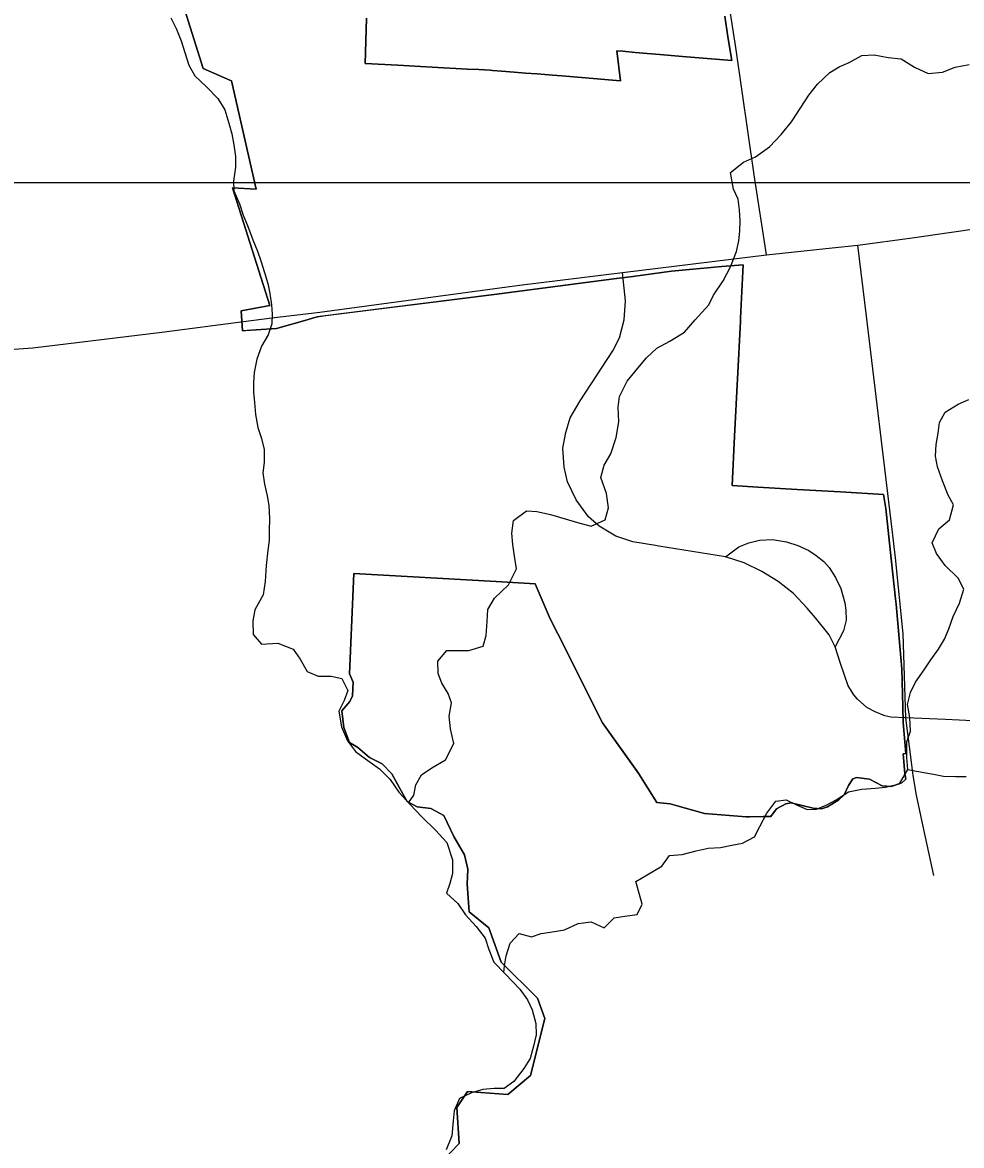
# Model space of a CAD drawing. Extents: x 114604 to 551442, y 316898 to 567001.
# Drawn here: x 248466 to 253389, y 425389 to 431276 of the extents above; entities that cross this region are included whole.
import ezdxf

# ---------------------------------------------------------------- set-up
doc = ezdxf.new("R2010")
doc.units = 0
for name, color, linetype in [('GE_P_Alignment_100_Cardinal_Points', 7, 'Continuous'), ('GE_P_Alignment_100_Stations', 7, 'Continuous'), ('GE_P_Alignment_500_Bearings', 7, 'Continuous'), ('PM_P_Cells', 7, 'Continuous')]:
    doc.layers.add(name, color=color, linetype=linetype)

msp = doc.modelspace()

# ---------------------------------------------------------------- linework, layer by layer
at = {"layer": 'GE_P_Alignment_100_Cardinal_Points'}
msp.add_line((253243.9, 426805), (253191.6, 427046.5), dxfattribs=at)
for points in [[(253191.6, 427046.5), (253153, 427225.2), (253135.3, 427328.1), (253126.3, 427399), (253097.6, 427630.4), (253082.6, 428071.4), (253042.5, 428470), (253024.8, 428618.8), (252891.4, 429736.4), (252844.9, 430109.5)], [(251784.2, 428533.9), (251666, 428553.3), (251577.2, 428583.5), (251489.7, 428635.5), (251433.6, 428685), (251367.9, 428774.5), (251324, 428867.8), (251305.5, 428944.7), (251299.4, 429044.9), (251314.9, 429127.4), (251337.7, 429202.8), (251390, 429292.8), (251561.5, 429555.5), (251596, 429623.8), (251620.2, 429717.7), (251627.5, 429816.9), (251612.2, 429965.6)], [(252152.1, 428475.7), (252222.3, 428528), (252273, 428548.1), (252330.3, 428562.7), (252398.1, 428566), (252471.6, 428554.3), (252531.1, 428534.9), (252588.7, 428509), (252627.5, 428482.9), (252667.2, 428450.3), (252694.8, 428419.4), (252728.1, 428366), (252756.8, 428309.7), (252777.1, 428233.6), (252782.1, 428195), (252783.4, 428142.3), (252770.6, 428087.6), (252727, 428002.6)], [(253097.6, 427630.4), (253018.7, 427634.7), (252986.6, 427642), (252936.5, 427663.3), (252893.1, 427685.5), (252843.8, 427728.5), (252824.8, 427751.9), (252794.4, 427798.7), (252754.9, 427916.2), (252727, 428002.6), (252694.2, 428066.1), (252623.2, 428156.2), (252579.6, 428206.7), (252507.5, 428283.4), (252427, 428345.9), (252341.9, 428399), (252249.3, 428444.4), (252152.1, 428475.7), (251801.9, 428531), (251784.2, 428533.9)], [(253617.6, 427607.5), (253377.2, 427619.1), (253305.4, 427621.9), (253097.6, 427630.4)]]:
    msp.add_lwpolyline(points, dxfattribs=at)
at = {"layer": 'GE_P_Alignment_100_Stations'}
for points in [[(250662.1, 425303.6), (250754.4, 425399.3), (250743, 425589.2), (250799.5, 425671.7), (250820.9, 425670.1), (251009.6, 425656.2), (251128.9, 425757), (251203.7, 426054.6), (251165.9, 426162.3), (250974.6, 426351), (250910.2, 426530.5), (250807.6, 426614.8), (250804.6, 426662.4), (250797.5, 426759.1), (250800.7, 426837.4), (250783, 426913.6), (250726.8, 427009.2), (250675.4, 427119.5), (250606.8, 427155.9), (250534.2, 427164.9), (250482.1, 427191.9), (250461.7, 427229.2), (250402.1, 427338.3), (250352, 427389.2), (250284.3, 427422.7), (250223.4, 427474.8), (250180.2, 427502.4), (250150.1, 427580.1), (250140.5, 427667.6), (250182.8, 427717.5), (250195.7, 427746.3), (250199.5, 427818.5), (250180.9, 427861), (250203.5, 428387.6), (250950, 428345.1), (251153.6, 428333.5), (251232.4, 428150.1), (251272.5, 428072.2), (251505.8, 427604.7), (251695.6, 427340.3), (251697.7, 427337.3), (251791.3, 427187.3), (251862.2, 427180.9), (251886.2, 427174), (252041.3, 427129.2), (252259.2, 427112.8), (252276.3, 427113), (252348.9, 427113.8), (252386.1, 427114.3), (252389.3, 427114.3), (252419.7, 427154.1), (252467.5, 427179.9), (252496.6, 427185.7), (252611.2, 427158.5), (252654.5, 427153.8), (252686.7, 427164.4), (252745.7, 427201.7), (252774.5, 427226.9), (252795.9, 427276), (252819.5, 427311.5), (252839.2, 427317.8), (252905.9, 427309.4), (252973.5, 427273.9), (253020.5, 427270.8), (253075.5, 427290.3), (253097.4, 427308.9), (253092.4, 427339.7), (253082.7, 427442.3), (253097.6, 427443.7), (253082.2, 427606.6), (253080.4, 427688.2), (253076.5, 427888.4), (253071.3, 427946.7), (253062.3, 428047), (253046.1, 428227.5), (253043.2, 428254.4), (253020.3, 428465.3), (252991.8, 428727.6), (252980.7, 428801.9), (252754.4, 428815.3), (252526.7, 428828.8), (252320.3, 428841), (252186, 428848.9), (252199, 429106.8), (252229.5, 429709.1), (252230.4, 429726.5), (252244.3, 430005.5), (252133.1, 429996.4), (251868.5, 429972.6), (251665.7, 429945.1), (251566.5, 429932.3), (250939.1, 429849.5), (250011.4, 429733.7), (249933.2, 429709.8), (249797.8, 429672.7), (249691.5, 429664.2), (249619.8, 429659.5), (249612.7, 429765.1), (249762.2, 429791.9), (249565.9, 430409.9), (249690.1, 430402.6), (249562.1, 430969.3), (249553.2, 430973.2), (249412.5, 431035.4), (249307.1, 431374.1)], [(249307.1, 431374.1), (249412.5, 431035.4), (249553.2, 430973.2), (249562.1, 430969.3), (249690.1, 430402.6), (249565.9, 430409.9), (249762.2, 429791.9), (249612.7, 429765.1), (249619.8, 429659.5), (249635.3, 429661.1), (249691.5, 429664.2), (249797.8, 429672.7), (249933.2, 429709.8), (250011.4, 429733.7), (250055.8, 429740.2), (250939.1, 429849.5), (251566.5, 429932.3), (251665.7, 429945.1), (251868.5, 429972.6), (252133.1, 429996.4), (252244.3, 430005.5), (252230.4, 429726.5), (252229.5, 429709.1), (252199, 429106.8), (252186, 428848.9), (252320.3, 428841), (252526.7, 428828.8), (252754.4, 428815.3), (252980.7, 428801.9), (252991.8, 428727.6), (253020.3, 428465.3), (253043.2, 428254.4), (253046.1, 428227.5), (253062.3, 428047), (253071.3, 427946.7), (253076.5, 427888.4), (253080.4, 427688.2), (253082.2, 427606.6), (253097.6, 427443.7), (253082.7, 427442.3), (253092.4, 427339.7), (253097.4, 427308.9), (253075.5, 427290.3), (253020.5, 427270.8), (252973.5, 427273.9), (252905.9, 427309.4), (252839.2, 427317.8), (252819.5, 427311.5), (252795.9, 427276), (252774.5, 427226.9), (252745.7, 427201.7), (252686.7, 427164.4), (252654.5, 427153.8), (252611.2, 427158.5), (252496.6, 427185.7), (252467.5, 427179.9), (252419.7, 427154.1), (252389.3, 427114.3), (252386.1, 427114.3), (252348.9, 427113.8), (252276.3, 427113), (252259.2, 427112.8), (252041.3, 427129.2), (251886.2, 427174), (251862.2, 427180.9), (251791.3, 427187.3), (251697.7, 427337.3), (251505.8, 427604.7), (251272.5, 428072.2), (251232.4, 428150.1), (251153.6, 428333.5), (250950, 428345.1), (250203.5, 428387.6), (250180.9, 427861), (250199.5, 427818.5), (250195.7, 427746.3), (250182.8, 427717.5), (250140.5, 427667.6), (250150.1, 427580.1), (250180.2, 427502.4), (250223.4, 427474.8), (250284.3, 427422.7), (250352, 427389.2), (250402.1, 427338.3), (250461.7, 427229.2), (250482.1, 427191.9), (250534.2, 427164.9), (250606.8, 427155.9), (250675.4, 427119.5), (250726.8, 427009.2), (250783, 426913.6), (250800.7, 426837.4), (250797.5, 426759.1), (250804.6, 426662.4), (250807.6, 426614.8), (250910.2, 426530.5), (250974.6, 426351), (251165.9, 426162.3), (251203.7, 426054.6), (251128.9, 425757), (251009.6, 425656.2), (250820.9, 425670.1), (250799.5, 425671.7), (250743, 425589.2), (250754.4, 425399.3), (250662.1, 425303.6)], [(250269.8, 431298.7), (250267, 431236.7), (250262.4, 431061.2), (250433.2, 431051.9), (250493.1, 431048.7), (250553.1, 431045.4), (250613, 431042.1), (250672.9, 431038.9), (250737.8, 431035.3), (250797.7, 431032.1), (250857.6, 431028.8), (250917.6, 431025.5), (250930.6, 431024.8), (250977.7, 431021.1), (251043.9, 431015.8), (251103.7, 431011.1), (251163.6, 431006.3), (251244, 430999.9), (251294.2, 430995.9), (251479.2, 430980.7), (251538.5, 430975.8), (251600.7, 430970.7), (251581.3, 431127.5), (251613.8, 431124.8), (251677.5, 431119.4), (251741.7, 431114), (251806.5, 431108.5), (251866.4, 431103.5), (251925.7, 431098.5), (251990.4, 431093), (252055.1, 431087.6), (252184.7, 431076.7), (252164.6, 431201.4), (252148.4, 431309)], [(252148.4, 431309), (252164.6, 431201.4), (252184.7, 431076.7), (252055.1, 431087.6), (251990.4, 431093), (251925.7, 431098.5), (251866.4, 431103.5), (251806.5, 431108.5), (251741.7, 431114), (251677.5, 431119.4), (251613.8, 431124.8), (251581.3, 431127.5), (251600.7, 430970.7), (251538.5, 430975.8), (251479.2, 430980.7), (251294.2, 430995.9), (251244, 430999.9), (251163.6, 431006.3), (251103.7, 431011.1), (251043.9, 431015.8), (250977.7, 431021.1), (250930.6, 431024.8), (250917.6, 431025.5), (250857.6, 431028.8), (250797.7, 431032.1), (250737.8, 431035.3), (250672.9, 431038.9), (250613, 431042.1), (250553.1, 431045.4), (250493.1, 431048.7), (250433.2, 431051.9), (250262.4, 431061.2), (250267, 431236.7), (250269.8, 431298.7)]]:
    msp.add_lwpolyline(points, dxfattribs=at)
at = {"layer": 'GE_P_Alignment_500_Bearings'}
msp.add_lwpolyline([(184305.2, 516815.5), (260150, 516815.5), (260150, 430435.7), (184305.2, 430435.7)], close=True, dxfattribs=at)
for points in [[(252366.8, 430058.5), (252302.6, 430478.2), (252205.1, 431145.4), (252037.6, 432222.4), (251936.6, 432861.5), (251881.1, 433210.9), (251830.3, 433591.6)], [(252844.9, 430109.5), (253130.9, 430147.6), (254026.4, 430277.1), (255117.4, 430471), (255237.2, 430499.2), (255457.8, 430571.2), (255761.7, 430678.5), (255890.5, 430725.4), (256381.7, 430911.8)], [(249772.3, 429727.3), (250025.2, 429758.3), (251072.3, 429898.8), (251612.2, 429965.6), (252366.8, 430058.5), (252711.4, 430094.9), (252844.9, 430109.5)], [(247931.9, 429529.5), (248519.5, 429570.3), (249196.3, 429653), (249624.8, 429709.1), (249772.3, 429727.3)]]:
    msp.add_lwpolyline(points, dxfattribs=at)
at = {"layer": 'PM_P_Cells'}
for points in [[(249242.9, 431300.7), (249273, 431240.6)], [(249273, 431240.6), (249297.1, 431180.5), (249317.2, 431118.4), (249337.3, 431052.3), (249369.5, 430996.3), (249431.6, 430936.2), (249489.8, 430878.2), (249525.9, 430818.1), (249548, 430748), (249564.1, 430691.9), (249574.2, 430633.8), (249582.3, 430573.7), (249582.3, 430517.6), (249572.4, 430443.5), (249574.4, 430393.4), (249602.6, 430325.3), (249622.7, 430265.2), (249644.8, 430211.1), (249672.9, 430137), (249697, 430076.9), (249715.1, 430026.8), (249735.2, 429964.7), (249751.3, 429908.6), (249763.3, 429854.5), (249771.4, 429796.4), (249775.5, 429746.3), (249773.5, 429696.2), (249753.5, 429638.1), (249719.5, 429579.9), (249693.5, 429511.8), (249679.6, 429441.6), (249677.6, 429387.5), (249677.7, 429337.4), (249681.7, 429283.3), (249687.8, 429221.2), (249699.9, 429153.1), (249718, 429095), (249732, 429036.9), (249732.1, 428968.7), (249726.1, 428914.6), (249734.2, 428856.5), (249748.3, 428794.4), (249756.4, 428744.3), (249760.4, 428676.2), (249758.5, 428612), (249758.5, 428559.9), (249752.6, 428509.8), (249742.6, 428429.7), (249738.7, 428345.5), (249726.8, 428275.3), (249684.7, 428197.1), (249672.8, 428139), (249674.8, 428068.8), (249719, 428016.8), (249805.1, 428022.9), (249885.3, 427990.9), (249921.4, 427938.9), (249957.6, 427874.8), (250015.7, 427848.8), (250083.8, 427848.9), (250140, 427837), (250172.1, 427774.9), (250152.1, 427722.7), (250124.1, 427666.6), (250138.2, 427584.4), (250170.3, 427510.3), (250212.5, 427454.3), (250264.6, 427416.2), (250336.8, 427364.2), (250392.9, 427308.2), (250439.1, 427242.1), (250497.3, 427178.1), (250559.4, 427112), (250631.7, 427041.9), (250689.8, 426977.9), (250720, 426887.7), (250720, 426815.6), (250706, 426763.5), (250688.1, 426711.3), (250748.2, 426657.3), (250788.4, 426599.2), (250844.5, 426537.2), (250890.7, 426477.1), (250910.8, 426417), (250936.9, 426350.9), (250997, 426288.8), (251073.3, 426208.8), (251113.4, 426152.7), (251137.5, 426100.6), (251157.6, 426028.5), (251159.7, 425970.4), (251145.7, 425910.2), (251127.7, 425846.1), (251093.7, 425793.9), (251041.6, 425725.7), (250991.6, 425687.6), (250939.5, 425687.5), (250879.4, 425683.4), (250819.3, 425665.3), (250757.2, 425635.2), (250729.2, 425571)], [(250489.7, 427186.4), (250517.2, 427226.2), (250527.2, 427280.3), (250557.2, 427332.5), (250611.3, 427368.6), (250683.4, 427410.8), (250727.4, 427497), (250709.3, 427573.1), (250703.2, 427639.3), (250715.2, 427709.4), (250697.1, 427759.5), (250665, 427813.6), (250644.9, 427863.7), (250642.9, 427927.8), (250690.9, 427984), (250743, 427984), (250805.1, 427984.1), (250881.3, 428006.2), (250897.2, 428062.4), (250901.2, 428136.5), (250905.1, 428198.7), (250941.1, 428258.8), (251013.2, 428329.1), (251055.2, 428411.3), (251045.1, 428479.4), (251037.1, 428539.5), (251031, 428599.6), (251040.9, 428665.8), (251109, 428716), (251163.1, 428712), (251233.3, 428696.1), (251311.5, 428674.1), (251375.6, 428654.2), (251447.8, 428636.2), (251519.9, 428668.4), (251537.8, 428732.5), (251527.8, 428806.7), (251497.6, 428890.8), (251515.6, 428955), (251549.6, 429015.1), (251577.6, 429101.3), (251591.5, 429183.5), (251589.4, 429259.7), (251595.4, 429315.8), (251635.4, 429396), (251691.4, 429464.2), (251737.5, 429518.4), (251791.5, 429568.6), (251859.6, 429604.7), (251935.7, 429652.9), (251991.8, 429717.1), (252063.9, 429795.3), (252087.9, 429847.5), (252139.9, 429921.7), (252177.9, 429995.9), (252209.9, 430076.1), (252221.8, 430132.2), (252225.8, 430182.3), (252227.8, 430236.4), (252225.7, 430294.5), (252217.6, 430350.6), (252193.5, 430402.7), (252177.4, 430488.9), (252245.5, 430543), (252309.6, 430571.2), (252381.7, 430623.4), (252443.7, 430689.6), (252497.8, 430755.8), (252545.8, 430830), (252587.8, 430894.2), (252633.8, 430952.3), (252697.9, 431014.5), (252748, 431042.7), (252800.1, 431066.8), (252866.1, 431102.9), (252930.3, 431107), (253004.4, 431093.1), (253072.6, 431085.1), (253142.8, 431041.2), (253214.9, 431009.2), (253289, 431015.3), (253355.2, 431041.4), (253429.3, 431055.5)], [(250990.1, 426296), (250993, 426330.9), (251001, 426383), (251023, 426449.2), (251069, 426501.4), (251135.1, 426483.4), (251185.2, 426501.5), (251255.3, 426511.6), (251307.4, 426519.7), (251379.6, 426553.9), (251447.7, 426562), (251515.8, 426530), (251567.9, 426582.2), (251624, 426592.3), (251688.1, 426600.4), (251714.1, 426654.5), (251700, 426704.6), (251681.9, 426772.7), (251740, 426808.9), (251818.1, 426853.1), (251858.2, 426909.2), (251924.3, 426915.3), (251998.4, 426933.5), (252060.5, 426947.6), (252124.6, 426951.6), (252184.7, 426963.7), (252240.8, 426973.8), (252302.9, 427008), (252330.9, 427062.1), (252368.9, 427132.3), (252415, 427194.5), (252469.1, 427200.6), (252523.2, 427174.6), (252579.3, 427150.6), (252629.4, 427152.7), (252679.5, 427172.8), (252731.6, 427200.9), (252795.7, 427243.1), (252865.8, 427257.2), (252937.9, 427263.3), (252990, 427267.4), (253064.2, 427285.5), (253108.2, 427359.7), (253102.1, 427423.8), (253102, 427506), (253122, 427562.1), (253117.9, 427632.3), (253105.8, 427700.4), (253121.8, 427764.6), (253147.8, 427818.7), (253193.9, 427882.9), (253227.9, 427935.1), (253267.9, 427991.2), (253299.9, 428043.4), (253321.9, 428097.5), (253345.9, 428161.7), (253377.9, 428231.8), (253401.9, 428306), (253371.7, 428364.1), (253303.6, 428430.1), (253257.4, 428492.2), (253235.3, 428548.3), (253269.3, 428622.5), (253325.4, 428668.7), (253347.3, 428746.8), (253319.2, 428798.9), (253289.1, 428873), (253263, 428947.1), (253252.9, 429003.2), (253256.9, 429063.4), (253266.8, 429123.5), (253272.8, 429179.6), (253302.8, 429233.8), (253370.9, 429275.9), (253427, 429300)], [(253108.2, 427359.7), (253172.3, 427347.8), (253242.5, 427335.8), (253294.6, 427325.9), (253356.7, 427324), (253412.8, 427324)], [(250729.2, 425571), (250723.2, 425518.9), (250717.3, 425440.7), (250687.3, 425366.5)]]:
    msp.add_lwpolyline(points, dxfattribs=at)

doc.saveas('drawing.dxf')
